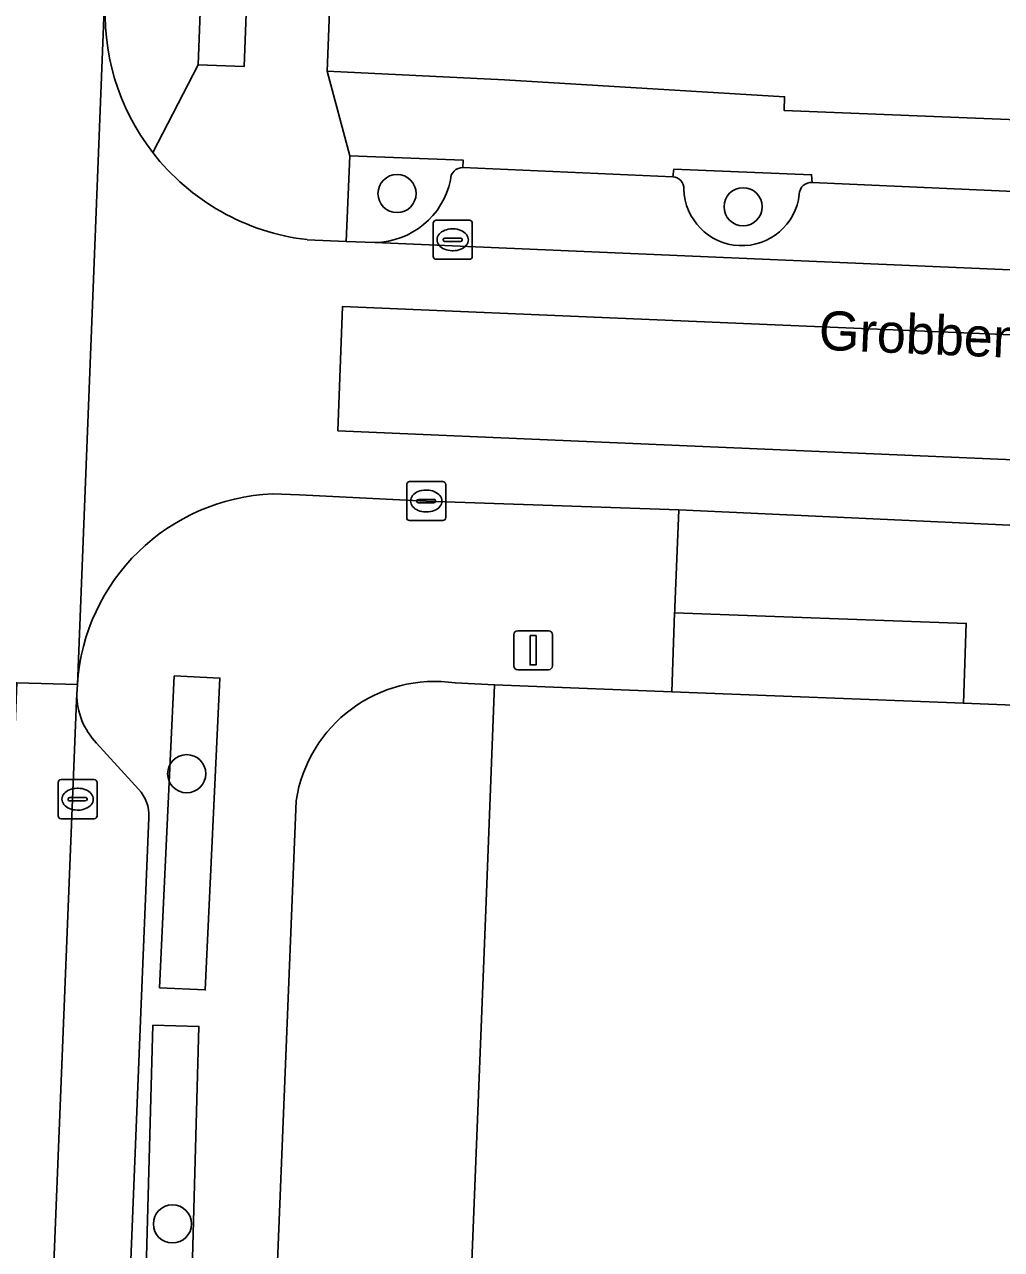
# Model space of a CAD drawing. Extents: x 160732 to 162107, y 387428 to 388479.
# Drawn here: x 161436.34 to 161461.38, y 387659.03 to 387690.41 of the extents above; entities that cross this region are included whole.
import ezdxf

# ---------------------------------------------------------------- set-up
doc = ezdxf.new("R2010")
doc.units = 0
for name, color, linetype in [('IMGEO_Boom', 7, 'Continuous'), ('IMGEO_Erf', 7, 'Continuous'), ('IMGEO_Fietspad_gesloten', 7, 'Continuous'), ('IMGEO_Groenvoorziening', 7, 'Continuous'), ('IMGEO_Haag', 7, 'Continuous'), ('IMGEO_Kolk', 7, 'Continuous'), ('IMGEO_Lichtmast', 7, 'Continuous'), ('IMGEO_Muur', 7, 'Continuous'), ('IMGEO_Openbare_ruimte_label', 7, 'Continuous'), ('IMGEO_Pand', 7, 'Continuous'), ('IMGEO_Parkeervlak_open', 7, 'Continuous'), ('IMGEO_Rijbaan_lokaal_gesloten', 7, 'Continuous'), ('IMGEO_Rijbaan_lokaal_open', 7, 'Continuous'), ('IMGEO_Voetpad_gesloten', 7, 'Continuous'), ('IMGEO_Voetpad_open', 7, 'Continuous')]:
    doc.layers.add(name, color=color, linetype=linetype)

msp = doc.modelspace()

# ---------------------------------------------------------------- linework, layer by layer
at = {"layer": 'IMGEO_Boom'}
for centre in [(161445.887, 387686.081), (161454.757, 387685.742), (161440.495, 387671.22), (161440.129, 387659.688)]:
    msp.add_circle(centre, 0.489, dxfattribs=at)
at = {"layer": 'IMGEO_Erf'}
msp.add_lwpolyline([(161447.47, 387738.89), (161446.779, 387735.336), (161446.319, 387731.979), (161445.924, 387728.724), (161445.401, 387722.742), (161444.093, 387689.215), (161448.639, 387688.998), (161455.818, 387688.559), (161455.805, 387688.213), (161467.964, 387687.726), (161473.596, 387687.501), (161473.612, 387688.049), (161467.979, 387688.221), (161468.21, 387695.799), (161473.843, 387695.627), (161473.858, 387696.002), (161468.392, 387696.212), (161468.59, 387701.363), (161469.112, 387714.945), (161474.59, 387714.734), (161475.125, 387728.421)], dxfattribs=at)
at = {"layer": 'IMGEO_Fietspad_gesloten'}
for points in [[(161437.672, 387673.108), (161437.678, 387673.258), (161437.693, 387673.503), (161436.141, 387673.546), (161434.044, 387620.92), (161433.312, 387602.562), (161431.189, 387550.73), (161430.424, 387531.378), (161429.094, 387499.76), (161429.116, 387497.852), (161429.16, 387496.739), (161429.498, 387494.264), (161429.88, 387492.617), (161430.229, 387491.014), (161431.483, 387485.911), (161432.421, 387482.288)], [(161430.746, 387499.815), (161432.463, 387544.069), (161437.672, 387673.108)]]:
    msp.add_lwpolyline(points, dxfattribs=at)
at = {"layer": 'IMGEO_Groenvoorziening'}
for points in [[(161442.334, 387699.005), (161441.158, 387699.05), (161440.789, 387689.379), (161441.965, 387689.334)], [(161441.346, 387673.669), (161440.174, 387673.724), (161439.799, 387665.736), (161440.971, 387665.681)], [(161440.806, 387664.745), (161439.627, 387664.777), (161439.331, 387653.857), (161440.51, 387653.825)]]:
    msp.add_lwpolyline(points, close=True, dxfattribs=at)
for points in [[(161447.575, 387686.748), (161447.578, 387686.937), (161444.677, 387687.048), (161444.583, 387684.85), (161445.319, 387684.827)], [(161456.528, 387686.366), (161456.51, 387686.563), (161452.981, 387686.709), (161452.955, 387686.508)], [(161443.3, 387670.522), (161441.271, 387620.368), (161446.264, 387620.149), (161448.098, 387666.226), (161448.158, 387667.737), (161448.387, 387673.501), (161447.38, 387673.546)]]:
    msp.add_lwpolyline(points, dxfattribs=at)
for centre, radius, start, end in [((161447.567, 387686.437), 0.311, 88.4735, 181.8846), ((161452.946, 387686.214), 0.294, 356.8754, 88.3127), ((161445.287, 387686.838), 2.011, 270.9073, 348.2075), ((161454.722, 387686.229), 1.483, 181.1931, 353.7319), ((161456.506, 387686.057), 0.31, 85.9183, 178.0942), ((161446.857, 387669.987), 3.597, 81.6364, 171.4536)]:
    msp.add_arc(centre, radius, start, end, dxfattribs=at)
at = {"layer": 'IMGEO_Haag'}
for points in [[(161442.334, 387699.005), (161441.158, 387699.05), (161440.789, 387689.379), (161441.965, 387689.334)], [(161441.346, 387673.669), (161440.174, 387673.724), (161439.799, 387665.736), (161440.971, 387665.681)], [(161440.806, 387664.745), (161439.627, 387664.777), (161439.331, 387653.857), (161440.51, 387653.825)]]:
    msp.add_lwpolyline(points, close=True, dxfattribs=at)
at = {"layer": 'IMGEO_Kolk'}
for p, q in [((161446.813, 387684.471), (161446.813, 387685.323)), ((161446.888, 387685.397), (161447.74, 387685.397)), ((161447.814, 387685.323), (161447.814, 387684.471)), ((161447.115, 387684.94), (161447.513, 387684.94)), ((161447.301, 387685.177), (161447.326, 387685.177)), ((161447.072, 387684.891), (161447.072, 387684.903)), ((161447.51, 387684.854), (161447.112, 387684.854)), ((161447.324, 387684.617), (161447.299, 387684.617)), ((161447.556, 387684.903), (161447.556, 387684.891)), ((161447.74, 387684.397), (161446.888, 387684.397)), ((161446.208, 387678.705), (161447.06, 387678.705)), ((161446.133, 387677.779), (161446.133, 387678.631)), ((161446.621, 387678.485), (161446.646, 387678.485)), ((161447.134, 387678.631), (161447.134, 387677.779)), ((161446.392, 387678.199), (161446.392, 387678.211)), ((161446.83, 387678.162), (161446.432, 387678.162)), ((161446.435, 387678.248), (161446.833, 387678.248)), ((161446.876, 387678.211), (161446.876, 387678.199)), ((161447.06, 387677.705), (161446.208, 387677.705)), ((161446.644, 387677.925), (161446.619, 387677.925)), ((161437.198, 387670.142), (161437.198, 387670.994)), ((161437.273, 387671.068), (161438.125, 387671.068)), ((161437.686, 387670.848), (161437.711, 387670.848)), ((161438.199, 387670.994), (161438.199, 387670.142)), ((161437.457, 387670.562), (161437.457, 387670.574)), ((161437.895, 387670.525), (161437.497, 387670.525)), ((161437.5, 387670.611), (161437.898, 387670.611)), ((161437.941, 387670.574), (161437.941, 387670.562)), ((161437.709, 387670.288), (161437.684, 387670.288)), ((161438.125, 387670.068), (161437.273, 387670.068))]:
    msp.add_line(p, q, dxfattribs=at)
for points in [[(161446.813, 387684.471), (161446.813, 387685.323)], [(161446.888, 387685.397), (161447.74, 387685.397)], [(161447.814, 387685.323), (161447.814, 387684.471)], [(161447.74, 387684.397), (161446.888, 387684.397)], [(161446.208, 387678.705), (161447.06, 387678.705)], [(161446.133, 387677.779), (161446.133, 387678.631)], [(161447.134, 387678.631), (161447.134, 387677.779)], [(161447.06, 387677.705), (161446.208, 387677.705)], [(161437.198, 387670.142), (161437.198, 387670.994)], [(161437.273, 387671.068), (161438.125, 387671.068)], [(161438.199, 387670.994), (161438.199, 387670.142)], [(161438.125, 387670.068), (161437.273, 387670.068)]]:
    msp.add_lwpolyline(points, dxfattribs=at)
for centre, radius, start, end in [((161446.89, 387685.321), 0.0765, 91.552, 178.448), ((161446.89, 387685.321), 0.0765, 91.552, 178.448), ((161447.738, 387685.321), 0.0765, 1.552, 88.448), ((161447.738, 387685.321), 0.0765, 1.552, 88.448), ((161447.112, 387684.9), 0.0403, 85.8775, 175.7526), ((161447.517, 387684.902), 0.0386, 1.7309, 96.639), ((161447.109, 387684.89), 0.0366, 178.938, 274.7102), ((161447.513, 387684.897), 0.043, 264.8664, 352.4533), ((161446.89, 387684.473), 0.0765, 181.552, 268.448), ((161446.89, 387684.473), 0.0765, 181.552, 268.448), ((161447.738, 387684.473), 0.0765, 271.552, 358.448), ((161447.738, 387684.473), 0.0765, 271.552, 358.448), ((161446.21, 387678.629), 0.0765, 91.552, 178.448), ((161446.21, 387678.629), 0.0765, 91.552, 178.448), ((161447.058, 387678.629), 0.0765, 1.552, 88.448), ((161447.058, 387678.629), 0.0765, 1.552, 88.448), ((161446.432, 387678.208), 0.0403, 85.8775, 175.7526), ((161446.429, 387678.198), 0.0366, 178.938, 274.7102), ((161446.833, 387678.205), 0.043, 264.8664, 352.4533), ((161446.837, 387678.21), 0.0386, 1.7309, 96.639), ((161446.21, 387677.781), 0.0765, 181.552, 268.448), ((161446.21, 387677.781), 0.0765, 181.552, 268.448), ((161447.058, 387677.781), 0.0765, 271.552, 358.448), ((161447.058, 387677.781), 0.0765, 271.552, 358.448), ((161437.275, 387670.992), 0.0765, 91.552, 178.448), ((161437.275, 387670.992), 0.0765, 91.552, 178.448), ((161438.123, 387670.992), 0.0765, 1.552, 88.448), ((161438.123, 387670.992), 0.0765, 1.552, 88.448), ((161437.497, 387670.571), 0.0403, 85.8775, 175.7526), ((161437.494, 387670.561), 0.0366, 178.938, 274.7102), ((161437.898, 387670.568), 0.043, 264.8664, 352.4533), ((161437.902, 387670.573), 0.0386, 1.7309, 96.639), ((161437.275, 387670.144), 0.0765, 181.552, 268.448), ((161437.275, 387670.144), 0.0765, 181.552, 268.448), ((161438.123, 387670.144), 0.0765, 271.552, 358.448), ((161438.123, 387670.144), 0.0765, 271.552, 358.448)]:
    msp.add_arc(centre, radius, start, end, dxfattribs=at)
for centre, major_axis, ratio, start_param, end_param in [((161447.3, 387684.897), (-0.387, 0.002), 0.722429, 4.712389, 7.853982), ((161447.325, 387684.897), (-0.39, 0.002), 0.717154, 1.570796, 4.712389), ((161446.62, 387678.205), (-0.387, 0.002), 0.722429, 4.712389, 7.853982), ((161446.645, 387678.205), (-0.39, 0.002), 0.717154, 1.570796, 4.712389), ((161437.685, 387670.568), (-0.387, 0.002), 0.722429, 4.712389, 7.853982), ((161437.71, 387670.568), (-0.39, 0.002), 0.717154, 1.570796, 4.712389)]:
    msp.add_ellipse(centre, major_axis=major_axis, ratio=ratio, start_param=start_param, end_param=end_param, dxfattribs=at)
at = {"layer": 'IMGEO_Lichtmast'}
for p, q in [((161448.978, 387674.883), (161449.768, 387674.883)), ((161449.768, 387674.883), (161448.978, 387674.883)), ((161448.878, 387673.983), (161448.878, 387674.783)), ((161448.878, 387674.783), (161448.878, 387673.983)), ((161449.868, 387674.783), (161449.868, 387673.983)), ((161449.868, 387673.983), (161449.868, 387674.783)), ((161449.768, 387673.883), (161448.978, 387673.883)), ((161448.978, 387673.883), (161449.768, 387673.883))]:
    msp.add_line(p, q, dxfattribs=at)
msp.add_lwpolyline([(161449.298, 387674.758), (161449.448, 387674.758), (161449.448, 387674.008), (161449.298, 387674.008), (161449.298, 387674.758)], dxfattribs=at)
for centre, start, end in [((161448.978, 387674.783), 90, 180), ((161448.978, 387674.783), 90, 180), ((161449.768, 387674.783), 0, 90), ((161449.768, 387674.783), 360, 90), ((161448.978, 387673.983), 180, 270), ((161448.978, 387673.983), 180, 270), ((161449.768, 387673.983), 270, 0), ((161449.768, 387673.983), 270, 0)]:
    msp.add_arc(centre, 0.1, start, end, dxfattribs=at)
at = {"layer": 'IMGEO_Muur'}
msp.add_lwpolyline([(161455.805, 387688.213), (161467.964, 387687.726)], dxfattribs=at)
at = {"layer": 'IMGEO_Pand'}
msp.add_lwpolyline([(161477.884, 387655.365), (161478.557, 387672.301), (161460.402, 387673.023), (161452.927, 387673.32), (161448.387, 387673.501), (161448.158, 387667.737), (161448.098, 387666.226), (161446.264, 387620.149)], dxfattribs=at)
at = {"layer": 'IMGEO_Parkeervlak_open'}
for points in [[(161452.955, 387686.508), (161447.575, 387686.748)], [(161461.891, 387686.127), (161456.528, 387686.366)], [(161445.319, 387684.827), (161472.928, 387683.64)], [(161437.678, 387673.258), (161437.672, 387673.108), (161432.463, 387544.069), (161430.746, 387499.815)], [(161439.259, 387670.821), (161438.186, 387672.003)], [(161436.533, 387595.931), (161436.728, 387600.946), (161439.322, 387665.113), (161439.526, 387670.102)]]:
    msp.add_lwpolyline(points, dxfattribs=at)
for centre, radius, start, end in [((161447.567, 387686.437), 0.311, 88.4735, 181.8846), ((161452.946, 387686.214), 0.294, 356.8754, 88.3127), ((161445.287, 387686.838), 2.011, 270.9073, 348.2075), ((161454.722, 387686.229), 1.483, 181.1931, 353.7319), ((161456.506, 387686.057), 0.31, 85.9183, 178.0942), ((161439.49, 387673.261), 1.812, 180.0946, 223.9797), ((161438.57, 387670.156), 0.957, 356.7591, 43.9858)]:
    msp.add_arc(centre, radius, start, end, dxfattribs=at)
at = {"layer": 'IMGEO_Rijbaan_lokaal_gesloten'}
msp.add_lwpolyline([(161485.963, 387683.136), (161484.684, 387683.184), (161484.609, 387681.487), (161444.489, 387683.19), (161444.369, 387680.004), (161497.523, 387677.72), (161503.172, 387678.614), (161506.474, 387679.964), (161510.527, 387682.438), (161512.024, 387683.414)], dxfattribs=at)
at = {"layer": 'IMGEO_Rijbaan_lokaal_open'}
msp.add_lwpolyline([(161438.417, 387691.156), (161438.479, 387693.319), (161436.881, 387693.368), (161433.542, 387693.472), (161431.942, 387693.521), (161431.87, 387691.659), (161431.238, 387674.954), (161431.203, 387674.698), (161431.153, 387673.685), (161432.702, 387673.642), (161436.141, 387673.546), (161437.693, 387673.503), (161438.379, 387690.807)], close=True, dxfattribs=at)
for points in [[(161438.417, 387691.156), (161438.379, 387690.807), (161437.693, 387673.503)], [(161444.489, 387683.19), (161484.609, 387681.487), (161484.684, 387683.184), (161481.492, 387683.313), (161481.427, 387683.315), (161481.362, 387683.318), (161479.321, 387683.397), (161478.933, 387683.412), (161473.478, 387683.607), (161472.928, 387683.64), (161445.319, 387684.827), (161444.583, 387684.85), (161443.581, 387684.9)], [(161442.693, 387678.386), (161443.383, 387678.36), (161446.634, 387678.205), (161453.106, 387677.976), (161463.252, 387677.507), (161466.42, 387677.361), (161484.844, 387676.576), (161490.915, 387676.317), (161495.906, 387676.104), (161497.447, 387676.036), (161497.523, 387677.72), (161444.369, 387680.004), (161444.489, 387683.19)]]:
    msp.add_lwpolyline(points, dxfattribs=at)
for centre, radius, start, end in [((161444.253, 387690.714), 5.852, 175.671, 217.7301), ((161444.254, 387690.716), 5.854, 217.7305, 263.396), ((161442.902, 387673.171), 5.219, 92.2924, 176.351)]:
    msp.add_arc(centre, radius, start, end, dxfattribs=at)
at = {"layer": 'IMGEO_Voetpad_gesloten'}
msp.add_lwpolyline([(161460.476, 387675.07), (161453, 387675.341), (161452.927, 387673.32), (161460.402, 387673.023)], close=True, dxfattribs=at)
at = {"layer": 'IMGEO_Voetpad_open'}
for points in [[(161452.85, 387743.92), (161444.152, 387743.344), (161443.816, 387734.964), (161442.653, 387735.011), (161442.575, 387734.108), (161443.759, 387734.059), (161443.314, 387723.289), (161442.13, 387723.338), (161442.097, 387722.421), (161443.28, 387722.375), (161442.859, 387711.596), (161441.676, 387711.642), (161441.619, 387710.727), (161442.797, 387710.681), (161442.374, 387699.905), (161441.196, 387699.951), (161441.158, 387699.05), (161442.334, 387699.005), (161441.965, 387689.334), (161440.789, 387689.379), (161439.624, 387687.133)], [(161439.624, 387687.133), (161440.789, 387689.379), (161441.158, 387699.05), (161441.196, 387699.951), (161441.619, 387710.727), (161441.676, 387711.642), (161442.097, 387722.421), (161442.13, 387723.338), (161442.575, 387734.108), (161442.653, 387735.011), (161442.989, 387743.391)], [(161443.581, 387684.9), (161444.583, 387684.85), (161444.677, 387687.048), (161444.093, 387689.215), (161445.401, 387722.742), (161445.924, 387728.724), (161446.319, 387731.979), (161446.779, 387735.336)], [(161447.38, 387673.546), (161448.387, 387673.501), (161452.927, 387673.32), (161453, 387675.341), (161453.002, 387675.391), (161453.003, 387675.418), (161453.006, 387675.481), (161453.106, 387677.976), (161446.634, 387678.205), (161443.383, 387678.36), (161442.693, 387678.386)], [(161437.693, 387673.503), (161437.678, 387673.258)], [(161438.186, 387672.003), (161439.259, 387670.821)], [(161441.209, 387618.82), (161441.271, 387620.368), (161443.3, 387670.522)], [(161439.526, 387670.102), (161439.322, 387665.113), (161436.728, 387600.946), (161437.187, 387600.927), (161437.372, 387605.271), (161438.546, 387605.226), (161438.487, 387603.697), (161440.593, 387603.613), (161441.035, 387614.529), (161441.209, 387618.82)]]:
    msp.add_lwpolyline(points, dxfattribs=at)
for points in [[(161455.805, 387688.213), (161455.818, 387688.559), (161448.639, 387688.998), (161444.093, 387689.215), (161444.677, 387687.048), (161447.578, 387686.937), (161447.575, 387686.748), (161452.955, 387686.508), (161452.981, 387686.709), (161456.51, 387686.563), (161456.528, 387686.366), (161461.891, 387686.127), (161461.9, 387686.318), (161465.475, 387686.19), (161465.471, 387685.997), (161470.84, 387685.752), (161470.852, 387685.965), (161473.549, 387685.837), (161473.622, 387687.5), (161473.596, 387687.501), (161467.964, 387687.726)], [(161463.099, 387674.622), (161463.252, 387677.507), (161453.106, 387677.976), (161453.006, 387675.481), (161453.003, 387675.418), (161453.002, 387675.391), (161453, 387675.341), (161460.476, 387675.07), (161460.402, 387673.023), (161478.557, 387672.301), (161484.876, 387672.038), (161490.535, 387671.802), (161497.448, 387671.514), (161497.514, 387673.007), (161495.775, 387673.075), (161495.775, 387673.279), (161490.801, 387673.483), (161484.717, 387673.733)], [(161439.799, 387665.736), (161440.174, 387673.724), (161441.346, 387673.669), (161440.971, 387665.681)], [(161439.331, 387653.857), (161439.627, 387664.777), (161440.806, 387664.745), (161440.51, 387653.825)]]:
    msp.add_lwpolyline(points, close=True, dxfattribs=at)
for centre, radius, start, end in [((161444.253, 387690.714), 5.852, 175.671, 217.7301), ((161444.254, 387690.716), 5.854, 217.7305, 263.396), ((161442.902, 387673.171), 5.219, 92.2924, 176.351), ((161446.857, 387669.987), 3.597, 81.6364, 171.4536), ((161439.49, 387673.261), 1.812, 180.0946, 223.9797), ((161438.57, 387670.156), 0.957, 356.7591, 43.9858)]:
    msp.add_arc(centre, radius, start, end, dxfattribs=at)

# ---------------------------------------------------------------- texts
at = {"layer": 'IMGEO_Openbare_ruimte_label'}
msp.add_text('Grobbendonkstraat', height=1, rotation=357.5926, dxfattribs=at).set_placement((161456.683, 387682.083))

doc.saveas('drawing.dxf')
